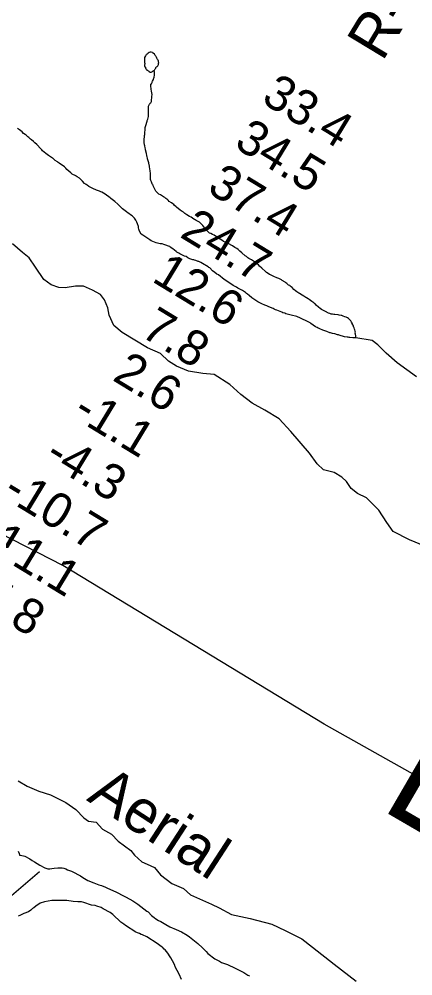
# Model space of a CAD drawing. Extents: x 3146026 to 3183936, y 897894 to 923344.
# Drawn here: x 3155964 to 3156715, y 913306 to 915129 of the extents above; entities that cross this region are included whole.
import ezdxf

# ---------------------------------------------------------------- set-up
doc = ezdxf.new("R2010")
doc.units = 0
for name, color, linetype in [('V-RIVR-EDGE', 7, 'Continuous'), ('V-RIVR-IDEN', 7, 'Continuous'), ('V-RIVR-RANG', 7, 'Continuous'), ('V-RIVR-RANG-IDEN', 7, 'Continuous'), ('V-SITE-VEGE', 7, 'Continuous'), ('V-TOPO-BNDY', 7, 'Continuous'), ('V-TOPO-SHOR', 7, 'Continuous')]:
    doc.layers.add(name, color=color, linetype=linetype)

msp = doc.modelspace()

# ---------------------------------------------------------------- linework, layer by layer
at = {"layer": 'V-RIVR-EDGE'}
for points in [[(3156737.6, 914124.5), (3156708.4, 914137.1), (3156677.1, 914153), (3156665, 914169.8), (3156650.1, 914193.3), (3156626.4, 914217.1), (3156609.4, 914225.4), (3156597.2, 914234.5), (3156588.4, 914248.3), (3156579, 914256.5), (3156564.7, 914265.1), (3156544.3, 914270), (3156532.2, 914281.6), (3156517.9, 914302), (3156481.7, 914343.2), (3156459.6, 914367.4), (3156432.5, 914384.2), (3156408.2, 914397.6), (3156386.9, 914413.8), (3156365.9, 914432.8), (3156335.8, 914452.3), (3156314.2, 914454.2), (3156286.5, 914458.2), (3156264, 914467.7), (3156248.8, 914477.2), (3156233.3, 914491.9), (3156208.3, 914502.9), (3156160, 914531.9), (3156144.2, 914545.7), (3156135.7, 914564.9), (3156133, 914578.9), (3156126.3, 914594.2), (3156119.1, 914604.2), (3156103.5, 914612.8), (3156086.2, 914620.4), (3156071, 914620.5), (3156051.8, 914617.5), (3156039.6, 914618.1), (3156025, 914623), (3156010.7, 914632.8), (3155994.9, 914656.9), (3155982.8, 914674.6), (3155970.3, 914684.4), (3155951.2, 914701.2)], [(3155961.9, 913677.8), (3155979.3, 913667.4), (3156001.5, 913657.5), (3156023.7, 913650.7), (3156052.6, 913636.3), (3156072, 913622.8), (3156087.4, 913606.9), (3156096.2, 913600.9), (3156110.4, 913598.5), (3156122.7, 913585.4), (3156139.7, 913575.8), (3156152.4, 913562.7), (3156176.9, 913544.8), (3156184, 913535.7), (3156197.9, 913523.3), (3156208.2, 913518.6), (3156222.1, 913512.2), (3156233.1, 913498.3), (3156255.3, 913481.6), (3156277.5, 913472.4), (3156290.9, 913460), (3156330.9, 913442.5), (3156345.6, 913435.3), (3156369, 913422.6), (3156404.6, 913415), (3156445.9, 913404.5), (3156471.2, 913392.2), (3156502.9, 913376.6), (3156523.5, 913360.7), (3156564.7, 913328.1), (3156606.6, 913295.5)]]:
    msp.add_lwpolyline(points, dxfattribs=at)
at = {"layer": 'V-SITE-VEGE'}
for p, q in [((3155962, 913543.7), (3155963.7, 913538.7)), ((3155963.7, 913538.7), (3155964.1, 913535.7)), ((3155964.1, 913535.7), (3155966.2, 913535.8)), ((3155966.2, 913535.8), (3155974.6, 913533.7)), ((3155974.6, 913533.7), (3155983.9, 913528.7)), ((3155983.9, 913528.7), (3155988.5, 913525.8)), ((3155988.5, 913525.8), (3155993.1, 913523.3)), ((3155993.1, 913523.3), (3156003.2, 913516.7)), ((3156003.2, 913516.7), (3156012.5, 913511.7)), ((3156012.5, 913511.7), (3156018.4, 913510)), ((3156018.4, 913510), (3156022.2, 913509.6)), ((3156022.2, 913509.6), (3156025.9, 913510.1)), ((3156025.9, 913510.1), (3156030.6, 913510.9)), ((3156030.6, 913510.9), (3156037.3, 913511.8)), ((3156037.3, 913511.8), (3156045.7, 913511.9)), ((3156045.7, 913511.9), (3156049, 913511)), ((3156049, 913511), (3156052.8, 913509.8)), ((3156052.8, 913509.8), (3156055.7, 913508.1)), ((3156055.7, 913508.1), (3156063.7, 913505.2)), ((3156063.7, 913505.2), (3156067.5, 913503.2)), ((3156067.5, 913503.2), (3156078.5, 913497.8)), ((3156078.5, 913497.8), (3156080.6, 913496.1)), ((3156080.6, 913496.1), (3156083.5, 913494.4)), ((3156083.5, 913494.4), (3156088.6, 913491.1)), ((3156088.6, 913491.1), (3156094.9, 913487.8)), ((3156094.9, 913487.8), (3156106.2, 913483.2)), ((3156106.2, 913483.2), (3156115.9, 913479.1)), ((3156115.9, 913479.1), (3156120.9, 913477.9)), ((3156120.9, 913477.9), (3156128.5, 913474.6)), ((3156128.5, 913474.6), (3156131, 913473.7)), ((3156131, 913473.7), (3156149.5, 913465)), ((3156149.5, 913465), (3156163, 913458.4)), ((3156163, 913458.4), (3156168.1, 913455.5)), ((3156168.1, 913455.5), (3156180.7, 913448.8)), ((3155991.5, 913435.2), (3155989.4, 913433.9)), ((3155995.7, 913438.6), (3155991.5, 913435.2)), ((3156003.7, 913444.1), (3155995.7, 913438.6)), ((3156012, 913447.1), (3156003.7, 913444.1)), ((3156025.9, 913449.2), (3156012, 913447.1)), ((3156033.8, 913449.7), (3156025.9, 913449.2)), ((3156042.6, 913449.7), (3156033.8, 913449.7)), ((3156046, 913449.3), (3156042.6, 913449.7)), ((3156054.8, 913449.4), (3156046, 913449.3)), ((3156066.6, 913447.4), (3156054.8, 913449.4)), ((3156075.4, 913446.6), (3156066.6, 913447.4)), ((3156082.5, 913446.6), (3156075.4, 913446.6)), ((3156087.1, 913445.8), (3156082.5, 913446.6)), ((3156101.9, 913440.8), (3156087.1, 913445.8)), ((3156109, 913439.6), (3156101.9, 913440.8)), ((3156111.9, 913438.8), (3156109, 913439.6)), ((3156119.9, 913435.9), (3156111.9, 913438.8)), ((3156124.1, 913433.8), (3156119.9, 913435.9)), ((3156180.7, 913448.8), (3156190, 913442.6)), ((3156190, 913442.6), (3156207.2, 913429.3)), ((3155965.2, 913420.8), (3155961.8, 913419.5)), ((3155972.7, 913424.6), (3155965.2, 913420.8)), ((3155981.5, 913428), (3155972.7, 913424.6)), ((3155986.1, 913431), (3155981.5, 913428)), ((3155989.4, 913433.9), (3155986.1, 913431)), ((3156137.2, 913426.4), (3156124.1, 913433.8)), ((3156142.2, 913422.6), (3156137.2, 913426.4)), ((3156157.8, 913408.4), (3156142.2, 913422.6)), ((3156207.2, 913429.3), (3156209.8, 913427.6)), ((3156209.8, 913427.6), (3156216.5, 913420.5)), ((3156216.5, 913420.5), (3156221.6, 913417.2)), ((3156221.6, 913417.2), (3156224.5, 913414.3)), ((3156163.7, 913404.3), (3156157.8, 913408.4)), ((3156166.7, 913401.8), (3156163.7, 913404.3)), ((3156186.5, 913389.3), (3156166.7, 913401.8)), ((3156224.5, 913414.3), (3156229.6, 913411.3)), ((3156229.6, 913411.3), (3156234.2, 913409.3)), ((3156234.2, 913409.3), (3156243.5, 913403.5)), ((3156243.5, 913403.5), (3156251.5, 913399.3)), ((3156251.5, 913399.3), (3156263.2, 913394.3)), ((3156189.8, 913387.6), (3156186.5, 913389.3)), ((3156193.2, 913386.4), (3156189.8, 913387.6)), ((3156196.6, 913384.3), (3156193.2, 913386.4)), ((3156199.1, 913383.9), (3156196.6, 913384.3)), ((3156207.1, 913380.2), (3156199.1, 913383.9)), ((3156226.9, 913367.7), (3156207.1, 913380.2)), ((3156263.2, 913394.3), (3156273.7, 913389.4)), ((3156273.7, 913389.4), (3156284.3, 913383.1)), ((3156284.3, 913383.1), (3156288.5, 913380.2)), ((3156288.5, 913380.2), (3156304.5, 913367.3)), ((3156234.5, 913361.9), (3156226.9, 913367.7)), ((3156237, 913360.2), (3156234.5, 913361.9)), ((3156304.5, 913367.3), (3156313.8, 913359.4)), ((3156240.4, 913356.4), (3156237, 913360.2)), ((3156242, 913355.2), (3156240.4, 913356.4)), ((3156247.1, 913348.9), (3156242, 913355.2)), ((3156251.8, 913341.8), (3156247.1, 913348.9)), ((3156313.8, 913359.4), (3156315.9, 913356.4)), ((3156315.9, 913356.4), (3156320.5, 913351.9)), ((3156320.5, 913351.9), (3156323.9, 913348.1)), ((3156323.9, 913348.1), (3156337, 913338.1)), ((3156253, 913340.1), (3156251.8, 913341.8)), ((3156256.4, 913334.7), (3156253, 913340.1)), ((3156260.7, 913325.9), (3156256.4, 913334.7)), ((3156261.5, 913323), (3156260.7, 913325.9)), ((3156337, 913338.1), (3156346.2, 913333.5)), ((3156346.2, 913333.5), (3156350, 913331.5)), ((3156350, 913331.5), (3156360.9, 913327.3)), ((3156360.9, 913327.3), (3156375.7, 913320.7)), ((3156269.2, 913309.2), (3156261.5, 913323)), ((3156273.4, 913299.1), (3156269.2, 913309.2)), ((3156375.7, 913320.7), (3156392.5, 913312)), ((3156392.5, 913312), (3156400.1, 913307)), ((3156400.1, 913307), (3156403, 913305.7))]:
    msp.add_line(p, q, dxfattribs=at)
for points in [[(3156163.6, 914765.7), (3156160.6, 914768.1), (3156158.2, 914770.5), (3156156.3, 914772.1), (3156153, 914775.3), (3156151.7, 914776.9), (3156146, 914781.5), (3156143.8, 914783.6), (3156141.4, 914785.5), (3156138.4, 914787.4), (3156137.3, 914788.7), (3156128.1, 914795.7), (3156124.8, 914797.6), (3156121.6, 914799.7), (3156119.7, 914800.2), (3156117, 914801.6), (3156111.1, 914803.7), (3156104, 914806.6), (3156100.8, 914808.2), (3156096.7, 914810.6), (3156093.2, 914812.8), (3156091.6, 914814.1), (3156090.5, 914814.7), (3156089.7, 914815.7), (3156088.6, 914816.3), (3156084.5, 914820.6), (3156079.6, 914825.4), (3156078.8, 914826.5), (3156074.7, 914828.6), (3156072.6, 914829.9), (3156071.8, 914830.8), (3156065, 914834), (3156063.4, 914835), (3156062.3, 914836.4), (3156055, 914842.5), (3156052.8, 914845.2), (3156050.3, 914847.6), (3156040.3, 914855.1), (3156038.4, 914856.2), (3156036.8, 914857.5), (3156032.7, 914860.2), (3156028.7, 914863.7), (3156027.6, 914864.2), (3156021.6, 914868.3), (3156019.7, 914869.3), (3156014.6, 914873.1), (3156008.3, 914878.4), (3156007, 914880.1), (3156005.1, 914881.9), (3155997.7, 914890.5), (3155993.9, 914893.7), (3155991, 914895.9), (3155987.2, 914899.1), (3155985.3, 914900.5), (3155982, 914903.7), (3155980.1, 914905), (3155976.9, 914908.2), (3155975, 914909.8), (3155972.2, 914911.7), (3155969.5, 914914.4), (3155964.7, 914918.1), (3155960.9, 914920.8)], [(3156571.2, 914527.4), (3156565.8, 914529.3), (3156561.5, 914530.1), (3156557.7, 914531.4), (3156556.6, 914531.4), (3156550.9, 914533.8), (3156543.3, 914536.5), (3156537.1, 914539.1), (3156535.8, 914539.9), (3156534.4, 914540.5), (3156532.2, 914541.8), (3156529.3, 914543.1), (3156520.1, 914549.3), (3156518.7, 914550.4), (3156514.1, 914553), (3156501.9, 914558.9), (3156500.3, 914559.4), (3156493.3, 914562.4), (3156482.7, 914565), (3156472.2, 914567.9), (3156470.3, 914568.7), (3156467, 914569.8), (3156465.1, 914570.8), (3156455.1, 914574.8), (3156453, 914575.4), (3156450, 914576.7), (3156448.1, 914577.8), (3156440, 914581.2), (3156436.2, 914582.6), (3156432.1, 914584.4), (3156426.7, 914586.6), (3156418.9, 914590.3), (3156409.7, 914596.7), (3156407.8, 914598.3), (3156402.3, 914602.3), (3156399.4, 914605), (3156397.2, 914606.4), (3156395.3, 914608.2), (3156393.4, 914609.6), (3156391.5, 914610.7), (3156389.9, 914612), (3156380.7, 914616.8), (3156378.2, 914618.7), (3156371.7, 914621.9), (3156369.3, 914623.8), (3156360.6, 914629.1), (3156356, 914632.6), (3156354.9, 914633.1), (3156344.1, 914641.7), (3156341.1, 914643.3), (3156337, 914646.3), (3156332.7, 914649.7), (3156327.3, 914655.1), (3156325.4, 914656.2), (3156324.6, 914657.3), (3156313.5, 914663.4), (3156310.5, 914665.5), (3156306.4, 914667.4), (3156305.3, 914667.7), (3156300.5, 914669.5), (3156298, 914670.1), (3156297, 914670.6), (3156295.3, 914670.9), (3156289.4, 914672.7), (3156285.3, 914674.6), (3156282.1, 914676.7), (3156279.4, 914677.8), (3156270.4, 914682.3), (3156268.5, 914683.1), (3156265.8, 914684.7), (3156264.8, 914685), (3156263.4, 914686.3), (3156256.6, 914691.4), (3156251.7, 914694.6), (3156250.9, 914695.7), (3156248.5, 914696.8), (3156243.6, 914698.6), (3156241.5, 914699.2), (3156239.6, 914700), (3156236.3, 914701), (3156232.8, 914701.3), (3156225.2, 914702.9), (3156215.5, 914706.8), (3156213.1, 914708.7), (3156199.8, 914717.3), (3156196.5, 914719.7), (3156193.5, 914725.4), (3156192.2, 914728.9), (3156191.4, 914731.5), (3156191.1, 914732.9), (3156191.1, 914734.2), (3156189.4, 914739.4), (3156188.3, 914742.1), (3156186.4, 914746.1), (3156184, 914749.9), (3156179.1, 914754.2), (3156176.4, 914756.3), (3156175, 914757.6), (3156172, 914759.5), (3156168.8, 914762.2), (3156163.6, 914765.7)], [(3156721.8, 914447.8), (3156684.8, 914474.3), (3156663.7, 914492.8), (3156647.8, 914508.7), (3156637.2, 914516.6), (3156605.9, 914521.8), (3156604.7, 914522), (3156600.4, 914521.9), (3156594.7, 914522.7), (3156593.1, 914522.7), (3156591.2, 914523.2), (3156589.6, 914523.2), (3156584.4, 914524), (3156574.4, 914526.9), (3156573.1, 914527.5), (3156571.2, 914527.4)]]:
    msp.add_lwpolyline(points, dxfattribs=at)
at = {"layer": 'V-TOPO-BNDY'}
msp.add_lwpolyline([(3157135.3, 913454.6), (3156545.8, 913785.7), (3156046.8, 914087.9), (3155569.3, 914332.3), (3155069.9, 914586.2), (3154635.6, 914773.9), (3154205.8, 914944.7), (3153750.9, 915119.9), (3153426.5, 915265.2), (3152726.4, 915525.1), (3152138.2, 915703.5), (3151800.3, 915761.8), (3151784, 915764.6), (3151638.6, 916007.3), (3151536, 916215.7), (3151471.7, 916347.2), (3151446.4, 916455.9), (3151405.1, 916635.1), (3151355.7, 916974.3), (3151353.5, 917141.4), (3151352.6, 917210), (3151351.8, 917287.8)], dxfattribs=at)
at = {"layer": 'V-TOPO-SHOR'}
for p, q in [((3156218.3, 915065.9), (3156221.3, 915064.1)), ((3155893.4, 913411.1), (3156002.5, 913504.8))]:
    msp.add_line(p, q, dxfattribs=at)
for points in [[(3156218.3, 915065.9), (3156215.4, 915066.7), (3156213.9, 915066.6), (3156211.7, 915065.9), (3156209.9, 915064.6), (3156208.7, 915063.4), (3156207.6, 915062.6), (3156206.4, 915061.6), (3156205.1, 915060.6), (3156204.6, 915059.6), (3156203.1, 915056.3), (3156202.8, 915054.6), (3156202.8, 915053.6), (3156202.8, 915052.3), (3156203.1, 915049.3), (3156203.1, 915047.8), (3156202.8, 915046.8), (3156203.3, 915045), (3156203.3, 915043.7), (3156203.1, 915042), (3156202.8, 915040.2), (3156203.8, 915038.4), (3156204.6, 915037.7), (3156204.8, 915036.4), (3156205.3, 915034.4), (3156206.6, 915033.4), (3156207.3, 915032.4), (3156208.3, 915031.9), (3156209.9, 915031.1), (3156210.9, 915030.4), (3156211.9, 915029.6), (3156213.4, 915028.6), (3156214.4, 915028.1), (3156215.4, 915028.1), (3156216.9, 915028.8), (3156218.4, 915029.6)], [(3156218.4, 915029.6), (3156219.7, 915030.8), (3156221.7, 915032.4), (3156223.5, 915034.4), (3156224.2, 915035.9), (3156224.5, 915036.9), (3156225.2, 915037.6), (3156226, 915038.4), (3156227, 915038.9), (3156228.5, 915040.4), (3156229.5, 915042.7), (3156229.5, 915043.9), (3156229.8, 915045.2), (3156230.1, 915046.2), (3156229.8, 915047.7), (3156229.3, 915049.5), (3156228.8, 915051), (3156227.5, 915052.3), (3156227, 915053.5), (3156226.3, 915055), (3156225.8, 915056.6), (3156225.3, 915057.6), (3156224.5, 915058.8), (3156223.5, 915060.1), (3156222.8, 915061.1), (3156222.3, 915062.1), (3156222, 915063.1), (3156221.3, 915064.1)], [(3156210.8, 914945.8), (3156210.5, 914948.3), (3156210.3, 914953.6), (3156210.3, 914955.7), (3156210.3, 914957.9), (3156210.6, 914960.5), (3156210.3, 914961.7), (3156210.6, 914963.5), (3156211.8, 914966), (3156212.6, 914967.3), (3156213.3, 914968), (3156213.8, 914969), (3156214.9, 914970), (3156215.6, 914971.3), (3156215.9, 914972.3), (3156216.1, 914974.3), (3156216.9, 914980.9), (3156217.1, 914982.1), (3156217.2, 914985.9), (3156216.9, 914988.7), (3156216.4, 914992), (3156215.7, 914996), (3156214.9, 915002.3), (3156214.9, 915004.3), (3156215.2, 915005.3), (3156215.7, 915006.1), (3156215.9, 915006.3), (3156217.4, 915008.6), (3156217.7, 915009.6), (3156218.2, 915010.9), (3156220, 915014.6), (3156220.2, 915015.7), (3156220.5, 915016.7), (3156221.2, 915018.9), (3156221.8, 915022.7), (3156221.8, 915024.2), (3156221.8, 915025.5), (3156221.8, 915026.7), (3156221.8, 915028), (3156221.8, 915029), (3156219.7, 915030.8)], [(3156353.8, 914705.8), (3156350.1, 914707.8), (3156344, 914712.1), (3156340.5, 914714.4), (3156335.5, 914717.4), (3156332.4, 914719.2), (3156329.7, 914720.5), (3156326.9, 914721.7), (3156323.9, 914724.3), (3156318.1, 914730.8), (3156314.3, 914735.9), (3156311.5, 914738.6), (3156309.3, 914740.9), (3156307.5, 914742.4), (3156304.2, 914744.5), (3156301.5, 914745.7), (3156299.7, 914746.7), (3156298.4, 914747.5), (3156295.2, 914749.3), (3156294.4, 914750), (3156291.6, 914751.8), (3156288.6, 914753.1), (3156283.6, 914756.3), (3156281.6, 914757.9), (3156279.8, 914759.1), (3156277, 914761.4), (3156274.5, 914762.9), (3156271.2, 914765.2), (3156263.7, 914771.3), (3156262.4, 914772.5), (3156260.4, 914774.3), (3156258.7, 914775.8), (3156257.1, 914777.3), (3156254.4, 914779.3), (3156250.1, 914782.1), (3156247.8, 914784.1), (3156246.6, 914785.4), (3156245.3, 914786.4), (3156243.8, 914787.4), (3156241.5, 914789.4), (3156239.3, 914790.7), (3156237.5, 914791.7), (3156235, 914793), (3156233.2, 914794.2), (3156230.2, 914796), (3156227.9, 914798), (3156226.7, 914799.3), (3156225.4, 914800.6), (3156224.7, 914801.8), (3156223.1, 914803.8), (3156221.1, 914807.9), (3156219.1, 914811.7), (3156219.1, 914812.7), (3156217.9, 914814.4), (3156217.6, 914815.5), (3156216.1, 914819), (3156215.6, 914820.5), (3156214.9, 914822), (3156214.4, 914823.8), (3156214.1, 914825.5), (3156214.4, 914826.6), (3156214.4, 914829.8), (3156214.4, 914832.1), (3156214.1, 914835.9), (3156213.6, 914839.7), (3156213.1, 914844.5), (3156212.6, 914847), (3156212.1, 914849.5), (3156211.9, 914851.3), (3156211.4, 914855.6), (3156208.9, 914863.4), (3156208.6, 914864.4), (3156207.9, 914866.9), (3156207.6, 914868.2), (3156207.4, 914869.4), (3156206.4, 914873.5), (3156204.6, 914880.3), (3156204.6, 914881.8), (3156204.1, 914884.1), (3156203.4, 914887.8), (3156203.1, 914890.1), (3156202.4, 914894.4), (3156202.4, 914900), (3156202.4, 914901), (3156202.9, 914904.7), (3156202.9, 914907.3), (3156203.2, 914909.8), (3156203.7, 914914.1), (3156203.9, 914917.8), (3156203.9, 914919.9), (3156204.4, 914922.9), (3156204.9, 914924.9), (3156206, 914928.4), (3156207.5, 914933.2), (3156208, 914935), (3156208.2, 914936.2), (3156208.7, 914937.5), (3156209.5, 914939), (3156210, 914941.3), (3156210.5, 914943.8), (3156210.8, 914945.8)], [(3156605.9, 914521.8), (3156605.7, 914522.8), (3156605.7, 914523.8), (3156605.7, 914525.3), (3156605.7, 914526.6), (3156605.4, 914527.6), (3156605.2, 914529.1), (3156604.9, 914530.6), (3156605.2, 914532.7), (3156604.9, 914533.7), (3156604.9, 914534.9), (3156604.2, 914537.4), (3156603.7, 914538.7), (3156602.7, 914540.7), (3156602.4, 914541.7), (3156600.7, 914545.8), (3156599.7, 914546.8), (3156599.4, 914548.3), (3156597.9, 914551.8), (3156597.2, 914552.8), (3156596.2, 914554.6), (3156594.1, 914556.6), (3156591.9, 914558.9), (3156589.9, 914560.2), (3156588.8, 914560.4), (3156587.8, 914561.2), (3156585.1, 914562.2), (3156581.8, 914563.5), (3156579, 914564.2), (3156577.8, 914564.5), (3156574.2, 914565.2), (3156572.5, 914565.5), (3156565.9, 914566.5), (3156563.9, 914566.5), (3156561.4, 914566.8), (3156558.9, 914567.3), (3156556.1, 914568.5), (3156553.6, 914569.1), (3156548, 914571.8), (3156543, 914574.6), (3156540.7, 914575.9), (3156537.9, 914577.7), (3156534.9, 914580.4), (3156530.4, 914584.2), (3156528.6, 914586.5), (3156527.1, 914587.5), (3156526.1, 914588.5), (3156522.3, 914591.3), (3156517, 914594.8), (3156516.3, 914595.6), (3156514.8, 914596.3), (3156512, 914598.4), (3156510.5, 914599.1), (3156507, 914601.2), (3156503.7, 914603.2), (3156498.7, 914606.5), (3156497.4, 914607.2), (3156493.4, 914609.7), (3156490.6, 914611.8), (3156487.8, 914614), (3156484.6, 914617.6), (3156480.5, 914620.6), (3156479.8, 914621.4), (3156477.8, 914622.6), (3156474.2, 914625.4), (3156472.5, 914626.7), (3156471, 914627.9), (3156465.7, 914631.2), (3156464.2, 914632.2), (3156460.4, 914634.5), (3156459.4, 914634.8), (3156455.3, 914636.5), (3156449.3, 914639.1), (3156443.2, 914642.1), (3156441.2, 914642.9), (3156438.7, 914644.4), (3156435.7, 914646.4), (3156433.4, 914648.4), (3156426.4, 914654.7), (3156422.3, 914658.5), (3156420.1, 914660.8), (3156416.8, 914663.6), (3156414.8, 914665.1), (3156413, 914666.6), (3156407, 914670.7), (3156405.5, 914671.4), (3156402.2, 914673.4), (3156400.2, 914674.7), (3156397.2, 914676.7), (3156395.2, 914678.2), (3156388.6, 914684.1), (3156384.8, 914687.1), (3156383.6, 914688.1), (3156381.3, 914690.1), (3156378.8, 914691.9), (3156375, 914694.4), (3156370.5, 914697.4), (3156362.2, 914701.7), (3156360.6, 914702.5), (3156356.6, 914704.5), (3156353.8, 914705.8)]]:
    msp.add_lwpolyline(points, dxfattribs=at)

# ---------------------------------------------------------------- texts
at = {"layer": 'V-RIVR-IDEN'}
for s, height, rotation, p in [('L   O W  E R', 200, 329.8355, (3156648.7, 913625.7)), ('Aerial', 83, 326.9896, (3156090.7, 913641))]:
    msp.add_text(s, height=height, rotation=rotation, dxfattribs=at).set_placement(p)
at = {"layer": 'V-RIVR-RANG'}
for s, p in [('33.4', (3156423.4, 914971.9)), ('34.5', (3156371.6, 914886.4)), ('37.4', (3156319.9, 914800.8)), ('24.7', (3156268.1, 914715.3)), ('12.6', (3156214.7, 914630.7)), ('7.8', (3156192.9, 914526.9)), ('2.6', (3156139.6, 914442.3)), ('-1.1', (3156063, 914371.8)), ('-4.3', (3156009.2, 914287.5)), ('-10.7', (3155929.1, 914219.2)), ('-11.1', (3155879.3, 914132.5)), ('-7.8', (3155853.9, 914030.9))]:
    msp.add_text(s, height=67, rotation=328.6783, dxfattribs=at).set_placement(p)
at = {"layer": 'V-RIVR-RANG-IDEN'}
msp.add_text('R-112', height=83, rotation=58.8191, dxfattribs=at).set_placement((3156656.5, 915046.9))

doc.saveas('drawing.dxf')
